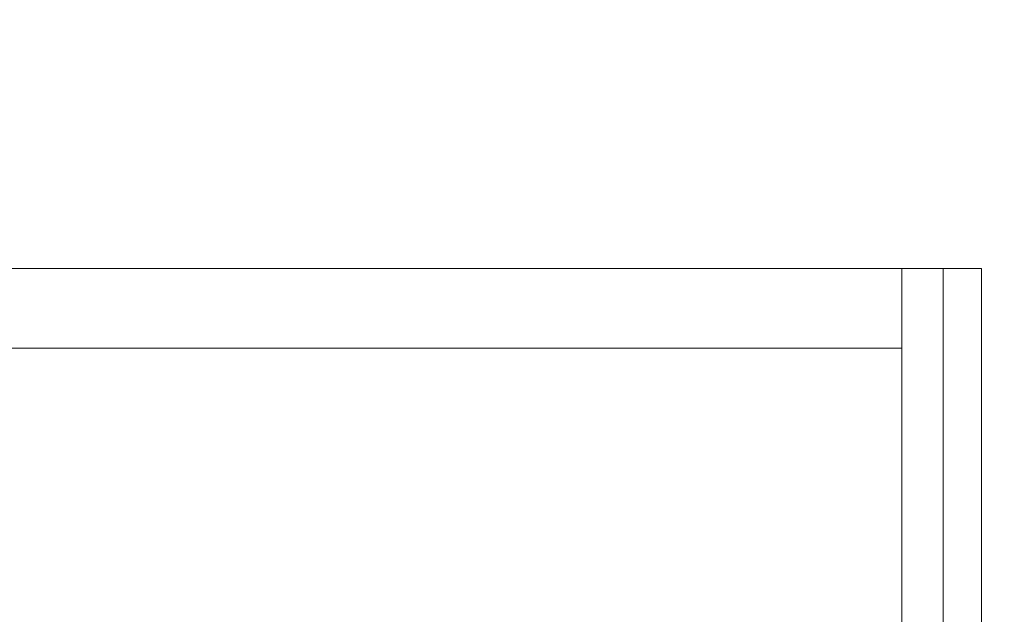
# Model space of a CAD drawing. Header units: inches. Extents: x -412 to -304, y -62 to 18.
# Tile 776 of 809: x -347.13 to -341.04, y 10.64 to 14.32. Entities that reach past the tile are written whole.
import ezdxf

# ---------------------------------------------------------------- set-up
doc = ezdxf.new("R2010")
doc.units = ezdxf.units.IN
doc.header["$LTSCALE"] = 32
doc.header["$MEASUREMENT"] = 0
for name, color, linetype, lineweight in [('Drawing', 7, 'Continuous', 18), ('Metal_1', 7, 'Continuous', 18), ('None', 7, 'Continuous', 18), ('TFL_1', 7, 'Continuous', 13), ('Wood_TBDDrawerbox', 7, 'Continuous', 18)]:
    doc.layers.add(name, color=color, linetype=linetype, lineweight=lineweight)

# ---------------------------------------------------------------- blocks, each defined once
blk = doc.blocks.new('Group-1')
at = {"layer": 'Metal_1', "invisible_edges": 13}
for points in [[(12.0197, -12.252, 68.2953), (12.2559, -25.5591, 68.2953), (119.6969, -25.5591, 68.2953), (12.0197, -12.252, 68.2953)], [(119.6969, -25.5591, 68.2953), (119.9331, -12.252, 68.2953), (12.0197, -12.252, 68.2953), (119.6969, -25.5591, 68.2953)], [(12.0197, -12.252, 68.0591), (12.2559, -25.5591, 68.0591), (119.6969, -25.5591, 68.0591), (12.0197, -12.252, 68.0591)], [(119.6969, -25.5591, 68.0591), (119.9331, -12.252, 68.0591), (12.0197, -12.252, 68.0591), (119.6969, -25.5591, 68.0591)]]:
    blk.add_3dface(points, dxfattribs=at)
blk = doc.blocks.new('Group-2')
at = {"layer": 'None'}
blk.add_blockref('Group-1', (0, 0), dxfattribs=at)
blk = doc.blocks.new('Group-3')
at = {"layer": 'None'}
blk.add_blockref('Group-2', (0, 0), dxfattribs=at)
blk = doc.blocks.new('SL Overhead (3D)')
at = {"layer": 'None'}
blk.add_blockref('Group-3', (0, 0), dxfattribs=at)
at = {"layer": 'Drawing', "color": 0, "flags": 1}
for tag in ['Tag', 'Catalog', 'Option1', 'Option2', 'Option3', 'Option4', 'Option5', 'Option6', 'Option7', 'Option8', 'Option9', 'Option10', 'Option11', 'Option12', 'Custom', 'FinishGroup', 'Discount', 'Item2', 'Item3', 'Item6', 'Item8', 'Item9', 'Item10', 'Item12', 'Item13', 'Item16', 'Item18', 'Item19', 'Item20', 'Item21', 'Item22', 'Item23', 'Item24', 'Item25', 'Item1', 'Item4', 'Item5', 'Item7', 'Item11', 'Item14', 'Item15', 'Item17']:
    blk.add_attdef(tag, (-52.521, 19.4184), '', height=0.00709, dxfattribs=at)
blk = doc.blocks.new('Group-6')
at = {"layer": 'TFL_1'}
for points in [[(12.7579, -29.9724, 22.874), (119.1752, -29.9724, 22.874), (119.1752, -12.0197, 22.874), (12.7579, -12.0197, 22.874)], [(12.7579, -12.7874, 7.9921), (119.1752, -12.7874, 7.9921), (119.1752, -29.9724, 7.9921), (12.7579, -29.9724, 7.9921)], [(12.7579, -13.5157, 8.7402), (12.7579, -29.9724, 8.7402), (119.1752, -29.9724, 8.7402), (119.1752, -13.5157, 8.7402)], [(12.7579, -13.5354, 22.126), (119.1752, -13.5354, 22.126), (119.1752, -29.9724, 22.126), (12.7579, -29.9724, 22.126)]]:
    blk.add_3dface(points, dxfattribs=at)
blk = doc.blocks.new('Group-12')
at = {"layer": 'Wood_TBDDrawerbox'}
for points, invisible_edges in [([(49.5295, -17.2165, 10.2953), (49.2736, -17.2165, 10.2953), (49.2736, -17.2165, 10.5315), (82.5807, -17.2165, 10.5315)], 8), ([(82.3248, -17.2165, 10.2953), (49.5295, -17.2165, 10.2953), (82.5807, -17.2165, 10.5315)], 11), ([(82.3248, -17.2165, 10.2953), (82.3248, -17.2165, 10.0394), (49.5295, -17.2165, 10.0394), (49.5295, -17.2165, 10.2953)], 8), ([(82.3248, -17.2165, 9.5276), (82.3248, -17.2165, 10.2953), (82.5807, -17.2165, 10.2953), (82.3248, -17.2165, 9.5276)], 12), ([(82.8169, -17.2165, 9.5276), (82.3248, -17.2165, 9.5276), (82.5807, -17.2165, 10.2953), (82.8169, -17.2165, 9.5276)], 14), ([(82.5807, -17.2165, 10.5709), (82.3248, -17.2165, 10.5709), (82.3248, -17.2165, 18.8976), (82.5807, -17.2165, 10.5709)], 12), ([(82.5807, -17.2165, 10.5709), (82.3248, -17.2165, 18.8976), (82.8169, -17.2165, 18.8976), (82.5807, -17.2165, 10.5709)], 13), ([(82.5807, -17.2165, 10.5315), (82.5807, -17.2165, 10.2953), (82.3248, -17.2165, 10.2953)], 8), ([(82.3248, -28.7323, 10.2953), (82.3248, -17.2165, 10.2953), (82.5807, -17.2165, 10.2953), (82.5807, -28.9882, 10.2953)], 8), ([(82.8169, -17.2165, 9.5276), (82.5807, -17.2165, 10.2953), (82.5807, -17.2165, 10.5709), (82.8169, -17.2165, 9.5276)], 13), ([(82.8169, -17.2165, 18.8976), (82.8169, -17.2165, 9.5276), (82.5807, -17.2165, 10.5709), (82.8169, -17.2165, 18.8976)], 14)]:
    blk.add_3dface(points, dxfattribs=dict(at, invisible_edges=invisible_edges))
for points in [[(49.2736, -28.9882, 10.5315), (82.5807, -28.9882, 10.5315), (82.5807, -17.2165, 10.5315), (49.2736, -17.2165, 10.5315)], [(49.5295, -17.2165, 18.8976), (82.3248, -17.2165, 18.8976), (82.3248, -17.7087, 18.8976), (49.5295, -17.7087, 18.8976)], [(49.5295, -17.2165, 10.5709), (82.3248, -17.2165, 10.5709), (82.3248, -17.7087, 10.5709), (49.5295, -17.7087, 10.5709)], [(49.5295, -17.2165, 10.5709), (49.5295, -17.2165, 18.8976), (82.3248, -17.2165, 18.8976), (82.3248, -17.2165, 10.5709)], [(49.5295, -17.2165, 10.0394), (82.3248, -17.2165, 10.0394), (82.3248, -28.7323, 10.0394), (49.5295, -28.7323, 10.0394)], [(82.3248, -17.2165, 9.5276), (82.3248, -29.2244, 9.5276), (82.8169, -29.2244, 9.5276), (82.8169, -17.2165, 9.5276)], [(82.3248, -17.2165, 10.2953), (82.3248, -29.2244, 10.2953), (82.3248, -29.2244, 9.5276), (82.3248, -17.2165, 9.5276)], [(82.5807, -17.2165, 10.2953), (82.5807, -29.2244, 10.2953), (82.3248, -29.2244, 10.2953), (82.3248, -17.2165, 10.2953)], [(82.3248, -17.2165, 10.5709), (82.3248, -29.2244, 10.5709), (82.5807, -29.2244, 10.5709), (82.5807, -17.2165, 10.5709)], [(82.3248, -17.2165, 18.8976), (82.3248, -29.2244, 18.8976), (82.3248, -29.2244, 10.5709), (82.3248, -17.2165, 10.5709)], [(82.8169, -17.2165, 18.8976), (82.8169, -29.2244, 18.8976), (82.3248, -29.2244, 18.8976), (82.3248, -17.2165, 18.8976)], [(82.3248, -17.2165, 10.5709), (82.3248, -17.2165, 18.8976), (82.3248, -17.7087, 18.8976), (82.3248, -17.7087, 10.5709)], [(82.3248, -17.2165, 10.0394), (82.3248, -17.2165, 10.2953), (82.3248, -28.7323, 10.2953), (82.3248, -28.7323, 10.0394)], [(82.5807, -17.2165, 10.5709), (82.5807, -29.2244, 10.5709), (82.5807, -29.2244, 10.2953), (82.5807, -17.2165, 10.2953)], [(82.5807, -17.2165, 10.2953), (82.5807, -17.2165, 10.5315), (82.5807, -28.9882, 10.5315), (82.5807, -28.9882, 10.2953)], [(82.8169, -17.2165, 9.5276), (82.8169, -29.2244, 9.5276), (82.8169, -17.2165, 9.5276)], [(82.8169, -17.2165, 9.5276), (82.8169, -29.2244, 9.5276), (82.8169, -29.2244, 9.5276)], [(82.8169, -17.2165, 9.5276), (82.8169, -29.2244, 9.5276), (82.8169, -29.2244, 18.8976), (82.8169, -17.2165, 18.8976)], [(82.3248, -17.7087, 10.5709), (82.3248, -17.7087, 18.8976), (49.5295, -17.7087, 18.8976), (49.5295, -17.7087, 10.5709)]]:
    blk.add_3dface(points, dxfattribs=at)
blk = doc.blocks.new('Group-15')
at = {"layer": 'None'}
for name in ['Group-6', 'Group-12']:
    blk.add_blockref(name, (0, 0), dxfattribs=at)
blk = doc.blocks.new('SL Hanging Credenza (3D)')
at = {"layer": 'None'}
blk.add_blockref('Group-15', (0, 0), dxfattribs=at)
at = {"layer": 'Drawing', "color": 0, "flags": 1}
for tag in ['Tag', 'Catalog', 'Option1', 'Option2', 'Option3', 'Option4', 'Option5', 'Option6', 'Option7', 'Option8', 'Option9', 'Option10', 'Option11', 'Option12', 'Custom', 'FinishGroup', 'Discount', 'Item2', 'Item3', 'Item6', 'Item8', 'Item9', 'Item10', 'Item12', 'Item13', 'Item16', 'Item18', 'Item19', 'Item20', 'Item21', 'Item22', 'Item23', 'Item24', 'Item25', 'Item1', 'Item4', 'Item5', 'Item7', 'Item11', 'Item14', 'Item15', 'Item17']:
    blk.add_attdef(tag, (-52.5308, 13.8239), '', height=0.00709, dxfattribs=at)

msp = doc.modelspace()

# ---------------------------------------------------------------- block references
at = {"layer": 'Drawing'}
for name in ['SL Hanging Credenza (3D)', 'SL Overhead (3D)']:
    msp.add_blockref(name, (-424, 30), dxfattribs=at)

doc.saveas('drawing.dxf')
